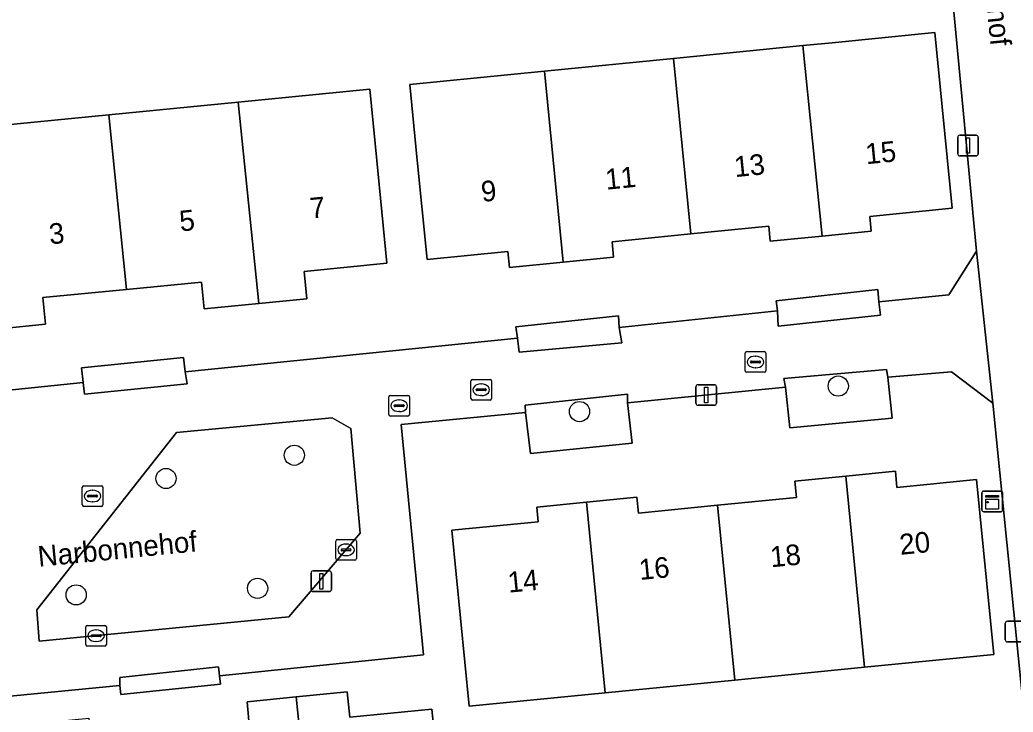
# Model space of a CAD drawing. Extents: x 158455 to 159797, y 387218 to 388672.
# Drawn here: x 159206.98 to 159255.07, y 388039.41 to 388072.96 of the extents above; entities that cross this region are included whole.
import ezdxf

# ---------------------------------------------------------------- set-up
doc = ezdxf.new("R2010")
doc.units = 0
for name, color, linetype in [('IMGEO_Boom', 7, 'Continuous'), ('IMGEO_Erf', 7, 'Continuous'), ('IMGEO_Groenvoorziening', 7, 'Continuous'), ('IMGEO_Kast', 7, 'Continuous'), ('IMGEO_Kolk', 7, 'Continuous'), ('IMGEO_Lichtmast', 7, 'Continuous'), ('IMGEO_Openbare_ruimte_label', 7, 'Continuous'), ('IMGEO_Pand', 7, 'Continuous'), ('IMGEO_Pand_nummerreeks', 7, 'Continuous'), ('IMGEO_Parkeervlak_open', 7, 'Continuous'), ('IMGEO_Rijbaan_lokaal_open', 7, 'Continuous'), ('IMGEO_Rioolput', 7, 'Continuous')]:
    doc.layers.add(name, color=color, linetype=linetype)

msp = doc.modelspace()

# ---------------------------------------------------------------- linework, layer by layer
at = {"layer": 'IMGEO_Boom'}
for centre in [(159246.607, 388055.215), (159234.079, 388053.977), (159220.269, 388051.862), (159214.056, 388050.737), (159218.49, 388045.412), (159209.704, 388045.095)]:
    msp.add_circle(centre, 0.489, dxfattribs=at)
at = {"layer": 'IMGEO_Erf'}
for points in [[(159203.001, 388054.657), (159210.047, 388055.386), (159209.971, 388056.091), (159214.905, 388056.599), (159214.985, 388055.898), (159231.077, 388057.534), (159230.992, 388058.092), (159235.965, 388058.614), (159236.004, 388058.057), (159243.671, 388058.856), (159243.603, 388059.339), (159248.53, 388059.889), (159248.569, 388059.298), (159251.956, 388059.643), (159253.298, 388061.759), (159251.485, 388080.884)], [(159256.464, 388030.761), (159254.098, 388054.384), (159252.082, 388055.906), (159249.003, 388055.641), (159249.211, 388053.667), (159244.263, 388053.194), (159244.045, 388055.157), (159236.409, 388054.399), (159236.63, 388052.444), (159231.704, 388051.953), (159231.461, 388053.927), (159225.445, 388053.346), (159226.529, 388042.184), (159216.644, 388041.169), (159216.688, 388040.765), (159211.875, 388040.261), (159211.826, 388040.706), (159203.671, 388039.908)], [(159205.423, 388038.646), (159207.856, 388038.885), (159210.323, 388039.127), (159210.446, 388037.875), (159214.225, 388038.246), (159218.106, 388038.626), (159217.979, 388039.917), (159220.366, 388040.151), (159222.836, 388040.394), (159222.957, 388039.169), (159226.935, 388039.56), (159227.423, 388034.584), (159227.775, 388030.999), (159221.366, 388030.37), (159215.097, 388029.755), (159208.837, 388029.14), (159202.547, 388028.523)]]:
    msp.add_lwpolyline(points, dxfattribs=at)
for points in [[(159238.623, 388071.091), (159244.898, 388071.715), (159246.304, 388071.855), (159251.279, 388072.35), (159252.125, 388063.837), (159248.128, 388063.439), (159248.2, 388062.717), (159245.827, 388062.481), (159243.317, 388062.231), (159243.244, 388062.965), (159239.467, 388062.59), (159235.653, 388062.211), (159235.727, 388061.465), (159233.284, 388061.222), (159230.681, 388060.963), (159230.604, 388061.732), (159226.702, 388061.344), (159226.207, 388066.32), (159225.859, 388069.822), (159232.377, 388070.47)], [(159205.023, 388067.75), (159211.282, 388068.364), (159217.55, 388068.98), (159223.921, 388069.605), (159224.261, 388066.142), (159224.75, 388061.165), (159220.738, 388060.771), (159220.869, 388059.439), (159218.545, 388059.211), (159215.898, 388058.951), (159215.77, 388060.255), (159212.137, 388059.899), (159208.095, 388059.502), (159208.222, 388058.211), (159205.989, 388057.992), (159203.333, 388057.731), (159203.206, 388059.021), (159199.486, 388058.656), (159198.998, 388063.633), (159198.655, 388067.125), (159198.273, 388071.016), (159204.638, 388071.641)], [(159235.318, 388040.35), (159228.732, 388039.7), (159227.889, 388048.229), (159232.079, 388048.643), (159232.009, 388049.352), (159234.411, 388049.589), (159236.854, 388049.83), (159236.93, 388049.064), (159240.756, 388049.442), (159244.579, 388049.82), (159244.501, 388050.607), (159246.97, 388050.851), (159249.372, 388051.088), (159249.449, 388050.305), (159253.298, 388050.686), (159254.136, 388042.208), (159247.884, 388041.591), (159241.606, 388040.971)]]:
    msp.add_lwpolyline(points, close=True, dxfattribs=at)
at = {"layer": 'IMGEO_Groenvoorziening'}
msp.add_lwpolyline([(159207.922, 388042.849), (159220.006, 388044.032), (159223.459, 388048.083), (159223.006, 388053.159), (159222.108, 388053.68), (159214.561, 388052.962), (159207.794, 388044.368)], close=True, dxfattribs=at)
at = {"layer": 'IMGEO_Kast'}
for p, q in [((159253.564, 388049.2), (159253.564, 388050.041)), ((159253.564, 388050.041), (159253.564, 388049.2)), ((159253.639, 388050.125), (159254.48, 388050.125)), ((159254.48, 388050.125), (159253.639, 388050.125)), ((159254.564, 388050.05), (159254.564, 388049.209)), ((159254.564, 388049.209), (159254.564, 388050.05)), ((159254.489, 388049.125), (159253.648, 388049.125)), ((159253.648, 388049.125), (159254.489, 388049.125))]:
    msp.add_line(p, q, dxfattribs=at)
for points in [[(159253.759, 388049.915), (159254.359, 388049.915), (159254.359, 388049.83), (159253.759, 388049.83), (159253.759, 388049.915)], [(159253.759, 388049.74), (159254.359, 388049.74), (159254.359, 388049.251), (159253.759, 388049.251), (159253.759, 388049.74)]]:
    msp.add_lwpolyline(points, dxfattribs=at)
msp.add_circle((159253.843, 388049.589), 0.0377, dxfattribs=at)
for centre, start, end in [((159253.642, 388050.047), 92.4484, 184.2845), ((159253.642, 388050.047), 92.4484, 184.2845), ((159254.486, 388050.047), 2.4484, 94.2845), ((159254.486, 388050.047), 2.4484, 94.2845), ((159253.642, 388049.203), 182.4484, 274.2845), ((159253.642, 388049.203), 182.4484, 274.2845), ((159254.486, 388049.203), 272.4484, 4.2845), ((159254.486, 388049.203), 272.4484, 4.2845)]:
    msp.add_arc(centre, 0.0779, start, end, dxfattribs=at)
at = {"layer": 'IMGEO_Kolk'}
for p, q in [((159242.099, 388055.956), (159242.099, 388056.808)), ((159242.174, 388056.882), (159243.026, 388056.882)), ((159243.1, 388056.808), (159243.1, 388055.956)), ((159242.358, 388056.376), (159242.358, 388056.388)), ((159242.796, 388056.339), (159242.398, 388056.339)), ((159242.401, 388056.425), (159242.799, 388056.425)), ((159242.587, 388056.662), (159242.612, 388056.662)), ((159242.842, 388056.388), (159242.842, 388056.376)), ((159243.026, 388055.882), (159242.174, 388055.882)), ((159242.61, 388056.102), (159242.585, 388056.102)), ((159228.818, 388054.61), (159228.818, 388055.462)), ((159228.893, 388055.536), (159229.745, 388055.536)), ((159229.306, 388055.316), (159229.331, 388055.316)), ((159229.819, 388055.462), (159229.819, 388054.61)), ((159229.077, 388055.03), (159229.077, 388055.042)), ((159229.515, 388054.993), (159229.117, 388054.993)), ((159229.12, 388055.079), (159229.518, 388055.079)), ((159229.561, 388055.042), (159229.561, 388055.03)), ((159229.745, 388054.536), (159228.893, 388054.536)), ((159229.329, 388054.756), (159229.304, 388054.756)), ((159209.998, 388049.459), (159209.998, 388050.311)), ((159210.073, 388050.385), (159210.925, 388050.385)), ((159210.486, 388050.165), (159210.511, 388050.165)), ((159210.999, 388050.311), (159210.999, 388049.459)), ((159210.257, 388049.879), (159210.257, 388049.891)), ((159210.695, 388049.842), (159210.297, 388049.842)), ((159210.3, 388049.928), (159210.698, 388049.928)), ((159210.509, 388049.605), (159210.484, 388049.605)), ((159210.741, 388049.891), (159210.741, 388049.879)), ((159210.925, 388049.385), (159210.073, 388049.385)), ((159222.273, 388046.852), (159222.273, 388047.704)), ((159222.348, 388047.778), (159223.2, 388047.778)), ((159223.274, 388047.704), (159223.274, 388046.852)), ((159222.532, 388047.272), (159222.532, 388047.284)), ((159222.97, 388047.235), (159222.572, 388047.235)), ((159222.575, 388047.321), (159222.973, 388047.321)), ((159222.761, 388047.558), (159222.786, 388047.558)), ((159223.016, 388047.284), (159223.016, 388047.272)), ((159223.2, 388046.778), (159222.348, 388046.778)), ((159222.784, 388046.998), (159222.759, 388046.998)), ((159210.168, 388042.69), (159210.168, 388043.542)), ((159210.243, 388043.616), (159211.095, 388043.616)), ((159210.656, 388043.396), (159210.681, 388043.396)), ((159211.169, 388043.542), (159211.169, 388042.69)), ((159210.427, 388043.11), (159210.427, 388043.122)), ((159210.865, 388043.073), (159210.467, 388043.073)), ((159210.47, 388043.159), (159210.868, 388043.159)), ((159210.679, 388042.836), (159210.654, 388042.836)), ((159210.911, 388043.122), (159210.911, 388043.11)), ((159211.095, 388042.616), (159210.243, 388042.616))]:
    msp.add_line(p, q, dxfattribs=at)
for points in [[(159242.099, 388055.956), (159242.099, 388056.808)], [(159242.174, 388056.882), (159243.026, 388056.882)], [(159243.1, 388056.808), (159243.1, 388055.956)], [(159243.026, 388055.882), (159242.174, 388055.882)], [(159228.818, 388054.61), (159228.818, 388055.462)], [(159228.893, 388055.536), (159229.745, 388055.536)], [(159229.819, 388055.462), (159229.819, 388054.61)], [(159229.745, 388054.536), (159228.893, 388054.536)], [(159209.998, 388049.459), (159209.998, 388050.311)], [(159210.073, 388050.385), (159210.925, 388050.385)], [(159210.999, 388050.311), (159210.999, 388049.459)], [(159210.925, 388049.385), (159210.073, 388049.385)], [(159222.273, 388046.852), (159222.273, 388047.704)], [(159222.348, 388047.778), (159223.2, 388047.778)], [(159223.274, 388047.704), (159223.274, 388046.852)], [(159223.2, 388046.778), (159222.348, 388046.778)], [(159210.168, 388042.69), (159210.168, 388043.542)], [(159210.243, 388043.616), (159211.095, 388043.616)], [(159211.169, 388043.542), (159211.169, 388042.69)], [(159211.095, 388042.616), (159210.243, 388042.616)]]:
    msp.add_lwpolyline(points, dxfattribs=at)
for centre, radius, start, end in [((159242.176, 388056.806), 0.0765, 91.552, 178.448), ((159242.176, 388056.806), 0.0765, 91.552, 178.448), ((159243.024, 388056.806), 0.0765, 1.552, 88.448), ((159243.024, 388056.806), 0.0765, 1.552, 88.448), ((159242.398, 388056.385), 0.0403, 85.8775, 175.7526), ((159242.395, 388056.375), 0.0366, 178.938, 274.7102), ((159242.799, 388056.382), 0.043, 264.8664, 352.4533), ((159242.803, 388056.387), 0.0386, 1.7309, 96.639), ((159242.176, 388055.958), 0.0765, 181.552, 268.448), ((159242.176, 388055.958), 0.0765, 181.552, 268.448), ((159243.024, 388055.958), 0.0765, 271.552, 358.448), ((159243.024, 388055.958), 0.0765, 271.552, 358.448), ((159228.895, 388055.46), 0.0765, 91.552, 178.448), ((159228.895, 388055.46), 0.0765, 91.552, 178.448), ((159229.743, 388055.46), 0.0765, 1.552, 88.448), ((159229.743, 388055.46), 0.0765, 1.552, 88.448), ((159229.117, 388055.039), 0.0403, 85.8775, 175.7526), ((159229.114, 388055.029), 0.0366, 178.938, 274.7102), ((159229.518, 388055.036), 0.043, 264.8664, 352.4533), ((159229.522, 388055.041), 0.0386, 1.7309, 96.639), ((159228.895, 388054.612), 0.0765, 181.552, 268.448), ((159228.895, 388054.612), 0.0765, 181.552, 268.448), ((159229.743, 388054.612), 0.0765, 271.552, 358.448), ((159229.743, 388054.612), 0.0765, 271.552, 358.448), ((159210.075, 388050.309), 0.0765, 91.552, 178.448), ((159210.075, 388050.309), 0.0765, 91.552, 178.448), ((159210.923, 388050.309), 0.0765, 1.552, 88.448), ((159210.923, 388050.309), 0.0765, 1.552, 88.448), ((159210.297, 388049.888), 0.0403, 85.8775, 175.7526), ((159210.294, 388049.878), 0.0366, 178.938, 274.7102), ((159210.698, 388049.885), 0.043, 264.8664, 352.4533), ((159210.702, 388049.89), 0.0386, 1.7309, 96.639), ((159210.075, 388049.461), 0.0765, 181.552, 268.448), ((159210.075, 388049.461), 0.0765, 181.552, 268.448), ((159210.923, 388049.461), 0.0765, 271.552, 358.448), ((159210.923, 388049.461), 0.0765, 271.552, 358.448), ((159222.35, 388047.702), 0.0765, 91.552, 178.448), ((159222.35, 388047.702), 0.0765, 91.552, 178.448), ((159223.198, 388047.702), 0.0765, 1.552, 88.448), ((159223.198, 388047.702), 0.0765, 1.552, 88.448), ((159222.572, 388047.281), 0.0403, 85.8775, 175.7526), ((159222.569, 388047.271), 0.0366, 178.938, 274.7102), ((159222.973, 388047.278), 0.043, 264.8664, 352.4533), ((159222.977, 388047.283), 0.0386, 1.7309, 96.639), ((159222.35, 388046.854), 0.0765, 181.552, 268.448), ((159222.35, 388046.854), 0.0765, 181.552, 268.448), ((159223.198, 388046.854), 0.0765, 271.552, 358.448), ((159223.198, 388046.854), 0.0765, 271.552, 358.448), ((159210.245, 388043.54), 0.0765, 91.552, 178.448), ((159210.245, 388043.54), 0.0765, 91.552, 178.448), ((159211.093, 388043.54), 0.0765, 1.552, 88.448), ((159211.093, 388043.54), 0.0765, 1.552, 88.448), ((159210.467, 388043.119), 0.0403, 85.8775, 175.7526), ((159210.464, 388043.109), 0.0366, 178.938, 274.7102), ((159210.868, 388043.116), 0.043, 264.8664, 352.4533), ((159210.872, 388043.121), 0.0386, 1.7309, 96.639), ((159210.245, 388042.692), 0.0765, 181.552, 268.448), ((159210.245, 388042.692), 0.0765, 181.552, 268.448), ((159211.093, 388042.692), 0.0765, 271.552, 358.448), ((159211.093, 388042.692), 0.0765, 271.552, 358.448)]:
    msp.add_arc(centre, radius, start, end, dxfattribs=at)
for centre, major_axis, ratio, start_param, end_param in [((159242.586, 388056.382), (-0.387, 0.002), 0.722429, 4.712389, 7.853982), ((159242.611, 388056.382), (-0.39, 0.002), 0.717154, 1.570796, 4.712389), ((159229.305, 388055.036), (-0.387, 0.002), 0.722429, 4.712389, 7.853982), ((159229.33, 388055.036), (-0.39, 0.002), 0.717154, 1.570796, 4.712389), ((159210.485, 388049.885), (-0.387, 0.002), 0.722429, 4.712389, 7.853982), ((159210.51, 388049.885), (-0.39, 0.002), 0.717154, 1.570796, 4.712389), ((159222.76, 388047.278), (-0.387, 0.002), 0.722429, 4.712389, 7.853982), ((159222.785, 388047.278), (-0.39, 0.002), 0.717154, 1.570796, 4.712389), ((159210.655, 388043.116), (-0.387, 0.002), 0.722429, 4.712389, 7.853982), ((159210.68, 388043.116), (-0.39, 0.002), 0.717154, 1.570796, 4.712389)]:
    msp.add_ellipse(centre, major_axis=major_axis, ratio=ratio, start_param=start_param, end_param=end_param, dxfattribs=at)
at = {"layer": 'IMGEO_Lichtmast'}
for p, q in [((159252.491, 388067.369), (159253.281, 388067.369)), ((159253.281, 388067.369), (159252.491, 388067.369)), ((159252.391, 388066.469), (159252.391, 388067.269)), ((159252.391, 388067.269), (159252.391, 388066.469)), ((159253.381, 388067.269), (159253.381, 388066.469)), ((159253.381, 388066.469), (159253.381, 388067.269)), ((159253.281, 388066.369), (159252.491, 388066.369)), ((159252.491, 388066.369), (159253.281, 388066.369)), ((159239.817, 388055.282), (159240.607, 388055.282)), ((159240.607, 388055.282), (159239.817, 388055.282)), ((159239.717, 388054.382), (159239.717, 388055.182)), ((159239.717, 388055.182), (159239.717, 388054.382)), ((159240.707, 388055.182), (159240.707, 388054.382)), ((159240.707, 388054.382), (159240.707, 388055.182)), ((159240.607, 388054.282), (159239.817, 388054.282)), ((159239.817, 388054.282), (159240.607, 388054.282)), ((159221.077, 388045.355), (159221.077, 388046.155)), ((159221.077, 388046.155), (159221.077, 388045.355)), ((159221.177, 388046.255), (159221.967, 388046.255)), ((159221.967, 388046.255), (159221.177, 388046.255)), ((159222.067, 388046.155), (159222.067, 388045.355)), ((159222.067, 388045.355), (159222.067, 388046.155)), ((159221.967, 388045.255), (159221.177, 388045.255)), ((159221.177, 388045.255), (159221.967, 388045.255)), ((159254.796, 388043.817), (159255.586, 388043.817)), ((159255.586, 388043.817), (159254.796, 388043.817)), ((159254.696, 388042.917), (159254.696, 388043.717)), ((159254.696, 388043.717), (159254.696, 388042.917)), ((159255.586, 388042.817), (159254.796, 388042.817)), ((159254.796, 388042.817), (159255.586, 388042.817))]:
    msp.add_line(p, q, dxfattribs=at)
for points in [[(159252.811, 388067.244), (159252.961, 388067.244), (159252.961, 388066.494), (159252.811, 388066.494), (159252.811, 388067.244)], [(159240.137, 388055.157), (159240.287, 388055.157), (159240.287, 388054.407), (159240.137, 388054.407), (159240.137, 388055.157)], [(159221.497, 388046.13), (159221.647, 388046.13), (159221.647, 388045.38), (159221.497, 388045.38), (159221.497, 388046.13)]]:
    msp.add_lwpolyline(points, dxfattribs=at)
for centre, start, end in [((159252.491, 388067.269), 90, 180), ((159252.491, 388067.269), 90, 180), ((159253.281, 388067.269), 0, 90), ((159253.281, 388067.269), 360, 90), ((159252.491, 388066.469), 180, 270), ((159252.491, 388066.469), 180, 270), ((159253.281, 388066.469), 270, 0), ((159253.281, 388066.469), 270, 0), ((159239.817, 388055.182), 90, 180), ((159239.817, 388055.182), 90, 180), ((159240.607, 388055.182), 0, 90), ((159240.607, 388055.182), 360, 90), ((159239.817, 388054.382), 180, 270), ((159239.817, 388054.382), 180, 270), ((159240.607, 388054.382), 270, 0), ((159240.607, 388054.382), 270, 0), ((159221.177, 388046.155), 90, 180), ((159221.177, 388046.155), 90, 180), ((159221.967, 388046.155), 0, 90), ((159221.967, 388046.155), 360, 90), ((159221.177, 388045.355), 180, 270), ((159221.177, 388045.355), 180, 270), ((159221.967, 388045.355), 270, 0), ((159221.967, 388045.355), 270, 0), ((159254.796, 388043.717), 90, 180), ((159254.796, 388043.717), 90, 180), ((159254.796, 388042.917), 180, 270), ((159254.796, 388042.917), 180, 270)]:
    msp.add_arc(centre, 0.1, start, end, dxfattribs=at)
at = {"layer": 'IMGEO_Pand'}
for points in [[(159245.827, 388062.481), (159248.2, 388062.717), (159248.128, 388063.439), (159252.125, 388063.837), (159251.279, 388072.35), (159246.304, 388071.855), (159244.898, 388071.715)], [(159238.623, 388071.091), (159239.467, 388062.59), (159243.244, 388062.965), (159243.317, 388062.231), (159245.827, 388062.481), (159244.898, 388071.715)], [(159232.377, 388070.47), (159233.284, 388061.222), (159235.727, 388061.465), (159235.653, 388062.211), (159239.467, 388062.59), (159238.623, 388071.091)], [(159232.377, 388070.47), (159225.859, 388069.822), (159226.207, 388066.32), (159226.702, 388061.344), (159230.604, 388061.732), (159230.681, 388060.963), (159233.284, 388061.222)], [(159218.545, 388059.211), (159220.869, 388059.439), (159220.738, 388060.771), (159224.75, 388061.165), (159224.261, 388066.142), (159223.921, 388069.605), (159217.55, 388068.98)], [(159218.545, 388059.211), (159217.55, 388068.98), (159211.282, 388068.364), (159212.137, 388059.899), (159215.77, 388060.255), (159215.898, 388058.951)], [(159205.989, 388057.992), (159208.222, 388058.211), (159208.095, 388059.502), (159212.137, 388059.899), (159211.282, 388068.364), (159205.023, 388067.75)], [(159247.884, 388041.591), (159254.136, 388042.208), (159253.298, 388050.686), (159249.449, 388050.305), (159249.372, 388051.088), (159246.97, 388050.851)], [(159246.97, 388050.851), (159244.501, 388050.607), (159244.579, 388049.82), (159240.756, 388049.442), (159241.606, 388040.971), (159247.884, 388041.591)], [(159235.318, 388040.35), (159234.411, 388049.589), (159232.009, 388049.352), (159232.079, 388048.643), (159227.889, 388048.229), (159228.732, 388039.7)], [(159241.606, 388040.971), (159240.756, 388049.442), (159236.93, 388049.064), (159236.854, 388049.83), (159234.411, 388049.589), (159235.318, 388040.35)], [(159220.366, 388040.151), (159221.366, 388030.37), (159227.775, 388030.999), (159227.423, 388034.584), (159226.935, 388039.56), (159222.957, 388039.169), (159222.836, 388040.394)], [(159215.097, 388029.755), (159221.366, 388030.37), (159220.366, 388040.151), (159217.979, 388039.917), (159218.106, 388038.626), (159214.225, 388038.246)]]:
    msp.add_lwpolyline(points, close=True, dxfattribs=at)
at = {"layer": 'IMGEO_Parkeervlak_open'}
for points in [[(159248.53, 388059.889), (159243.603, 388059.339), (159243.671, 388058.856), (159243.69, 388058.115), (159248.648, 388058.649), (159248.569, 388059.298)], [(159235.965, 388058.614), (159230.992, 388058.092), (159231.077, 388057.534), (159231.156, 388056.855), (159236.123, 388057.317), (159236.004, 388058.057)], [(159214.905, 388056.599), (159209.971, 388056.091), (159210.047, 388055.386), (159210.106, 388054.816), (159215.074, 388055.329), (159214.985, 388055.898)], [(159249.003, 388055.641), (159248.944, 388056.02), (159243.976, 388055.587), (159244.045, 388055.157), (159244.263, 388053.194), (159249.211, 388053.667)], [(159236.409, 388054.399), (159236.4, 388054.829), (159231.452, 388054.297), (159231.461, 388053.927), (159231.704, 388051.953), (159236.63, 388052.444)], [(159216.644, 388041.169), (159216.595, 388041.609), (159211.817, 388041.085), (159211.826, 388040.706), (159211.875, 388040.261), (159216.688, 388040.765)]]:
    msp.add_lwpolyline(points, close=True, dxfattribs=at)
at = {"layer": 'IMGEO_Rijbaan_lokaal_open'}
for points in [[(159258.294, 388118.475), (159255.399, 388118.305), (159255.766, 388114.639), (159257.986, 388092.506), (159249.446, 388091.643), (159250.02, 388085.885), (159250.524, 388080.814), (159251.485, 388080.884), (159253.298, 388061.759), (159254.098, 388054.384), (159256.464, 388030.761), (159255.493, 388030.708), (159255.927, 388026.152), (159256.477, 388020.357), (159258.577, 388018.949), (159259.05, 388014.162), (159260.809, 388014.23), (159264.802, 388010.738), (159266.68, 388003.182), (159270.969, 388004.165), (159272.198, 388003.733), (159272.934, 388000.82), (159273.141, 388000), (159274.652, 387994.017)], [(159203.671, 388039.908), (159211.826, 388040.706), (159211.817, 388041.085), (159216.595, 388041.609), (159216.644, 388041.169), (159226.529, 388042.184), (159225.445, 388053.346), (159231.461, 388053.927), (159231.452, 388054.297), (159236.4, 388054.829), (159236.409, 388054.399), (159244.045, 388055.157), (159243.976, 388055.587), (159248.944, 388056.02), (159249.003, 388055.641), (159252.082, 388055.906), (159254.098, 388054.384), (159253.298, 388061.759), (159251.956, 388059.643), (159248.569, 388059.298), (159248.648, 388058.649), (159243.69, 388058.115), (159243.671, 388058.856), (159236.004, 388058.057), (159236.123, 388057.317), (159231.156, 388056.855), (159231.077, 388057.534), (159214.985, 388055.898), (159215.074, 388055.329), (159210.106, 388054.816), (159210.047, 388055.386), (159203.001, 388054.657)]]:
    msp.add_lwpolyline(points, dxfattribs=at)
msp.add_lwpolyline([(159223.459, 388048.083), (159220.006, 388044.032), (159207.922, 388042.849), (159207.794, 388044.368), (159214.561, 388052.962), (159222.108, 388053.68), (159223.006, 388053.159)], close=True, dxfattribs=at)
at = {"layer": 'IMGEO_Rioolput'}
for p, q in [((159224.846, 388053.835), (159224.846, 388054.687)), ((159224.921, 388054.761), (159225.773, 388054.761)), ((159225.334, 388054.541), (159225.359, 388054.541)), ((159225.847, 388054.687), (159225.847, 388053.835)), ((159225.105, 388054.255), (159225.105, 388054.267)), ((159225.543, 388054.218), (159225.145, 388054.218)), ((159225.148, 388054.304), (159225.546, 388054.304)), ((159225.357, 388053.981), (159225.332, 388053.981)), ((159225.589, 388054.267), (159225.589, 388054.255)), ((159225.773, 388053.761), (159224.921, 388053.761))]:
    msp.add_line(p, q, dxfattribs=at)
for points in [[(159224.846, 388053.835), (159224.846, 388054.687)], [(159224.921, 388054.761), (159225.773, 388054.761)], [(159225.847, 388054.687), (159225.847, 388053.835)], [(159225.773, 388053.761), (159224.921, 388053.761)]]:
    msp.add_lwpolyline(points, dxfattribs=at)
for centre, radius, start, end in [((159224.923, 388054.685), 0.0765, 91.552, 178.448), ((159224.923, 388054.685), 0.0765, 91.552, 178.448), ((159225.145, 388054.264), 0.0403, 85.8775, 175.7526), ((159225.55, 388054.266), 0.0386, 1.7309, 96.639), ((159225.771, 388054.685), 0.0765, 1.552, 88.448), ((159225.771, 388054.685), 0.0765, 1.552, 88.448), ((159224.923, 388053.837), 0.0765, 181.552, 268.448), ((159224.923, 388053.837), 0.0765, 181.552, 268.448), ((159225.142, 388054.254), 0.0366, 178.938, 274.7102), ((159225.546, 388054.261), 0.043, 264.8664, 352.4533), ((159225.771, 388053.837), 0.0765, 271.552, 358.448), ((159225.771, 388053.837), 0.0765, 271.552, 358.448)]:
    msp.add_arc(centre, radius, start, end, dxfattribs=at)
for centre, major_axis, ratio, start_param, end_param in [((159225.333, 388054.261), (-0.387, 0.002), 0.722429, 4.712389, 7.853982), ((159225.358, 388054.261), (-0.39, 0.002), 0.717154, 1.570796, 4.712389)]:
    msp.add_ellipse(centre, major_axis=major_axis, ratio=ratio, start_param=start_param, end_param=end_param, dxfattribs=at)

# ---------------------------------------------------------------- texts
at = {"layer": 'IMGEO_Openbare_ruimte_label'}
for rotation, p in [(275.7961, (159253.208, 388079.355)), (5.568, (159207.896, 388046.456))]:
    msp.add_text('Narbonnehof', height=1, rotation=rotation, dxfattribs=at).set_placement(p)
at = {"layer": 'IMGEO_Pand_nummerreeks'}
for s, rotation, p in [('15', 5.6006, (159247.969, 388065.962)), ('13', 5.6006, (159241.613, 388065.338)), ('11', 5.6006, (159235.372, 388064.726)), ('9', 5.6006, (159229.36, 388064.137)), ('7', 5.6715, (159221.069, 388063.332)), ('5', 5.6715, (159214.753, 388062.705)), ('3', 5.6715, (159208.437, 388062.078)), ('20', 5.5232, (159249.618, 388047.035)), ('18', 5.5232, (159243.356, 388046.43)), ('16', 5.5232, (159237, 388045.815)), ('14', 5.5232, (159230.648, 388045.201))]:
    msp.add_text(s, height=1, rotation=rotation, dxfattribs=at).set_placement(p)

doc.saveas('drawing.dxf')
